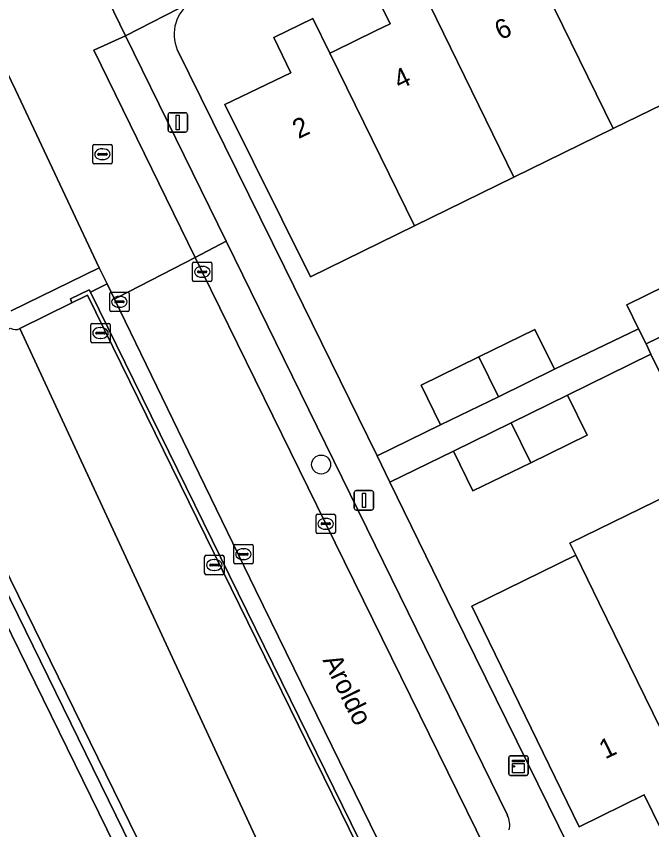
# Model space of a CAD drawing. Extents: x 160455 to 162082, y 388339 to 389736.
# Drawn here: x 161049.58 to 161082.33, y 388927.07 to 388969.01 of the extents above; entities that cross this region are included whole.
import ezdxf

# ---------------------------------------------------------------- set-up
doc = ezdxf.new("R2010")
doc.units = 0
for name, color, linetype in [('IMGEO_Boom', 7, 'Continuous'), ('IMGEO_Erf', 7, 'Continuous'), ('IMGEO_Groenvoorziening', 7, 'Continuous'), ('IMGEO_Kast', 7, 'Continuous'), ('IMGEO_Kolk', 7, 'Continuous'), ('IMGEO_Lichtmast', 7, 'Continuous'), ('IMGEO_Muur', 7, 'Continuous'), ('IMGEO_Openbare_ruimte_label', 7, 'Continuous'), ('IMGEO_Pand', 7, 'Continuous'), ('IMGEO_Pand_nummerreeks', 7, 'Continuous'), ('IMGEO_Parkeervlak_open', 7, 'Continuous'), ('IMGEO_Rijbaan_lokaal_open', 7, 'Continuous'), ('IMGEO_Rioolput', 7, 'Continuous'), ('IMGEO_Verkeerseiland_open', 7, 'Continuous'), ('IMGEO_Voetpad_open', 7, 'Continuous')]:
    doc.layers.add(name, color=color, linetype=linetype)

msp = doc.modelspace()

# ---------------------------------------------------------------- linework, layer by layer
at = {"layer": 'IMGEO_Boom'}
msp.add_circle((161065.293, 388945.899), 0.489, dxfattribs=at)
at = {"layer": 'IMGEO_Erf'}
for points in [[(161060.334, 388964.469), (161063.732, 388966.101), (161062.859, 388967.918), (161064.87, 388968.901), (161065.749, 388967.107), (161065.973, 388967.216), (161068.097, 388968.255), (161068.846, 388968.621), (161067.968, 388970.416)], [(161057.88, 388967.291), (161063.415, 388956.07), (161068.179, 388946.342), (161071.45, 388947.941), (161070.444, 388949.999), (161073.42, 388951.454), (161076.311, 388952.867), (161077.317, 388950.809), (161081.655, 388952.899), (161081.049, 388954.137), (161084.022, 388955.592)], [(161085.457, 388965.725), (161080.341, 388963.22), (161075.224, 388960.715), (161070.109, 388958.211), (161064.741, 388955.583), (161060.334, 388964.469)], [(161083.028, 388950.093), (161082.294, 388951.593), (161077.994, 388949.47), (161079.001, 388947.413), (161076.094, 388945.992), (161073.116, 388944.536), (161072.109, 388946.593), (161068.83, 388944.99), (161072.176, 388938.165), (161079.137, 388923.98)], [(161082.825, 388927.081), (161081.94, 388928.874), (161078.587, 388927.22), (161074.256, 388936.121), (161073.053, 388938.594), (161078.423, 388941.221), (161078.12, 388941.841), (161083.245, 388944.349)]]:
    msp.add_lwpolyline(points, dxfattribs=at)
msp.add_arc((161059.711, 388968.085), 1.996, 122.9956, 203.4526, dxfattribs=at)
at = {"layer": 'IMGEO_Groenvoorziening'}
msp.add_lwpolyline([(161054.651, 388954.422), (161054.268, 388955.214), (161053.407, 388954.782), (161073.56, 388913.686), (161074.433, 388914.111), (161070.691, 388921.499), (161069.799, 388923.322), (161061.919, 388939.439), (161059.008, 388945.413)], close=True, dxfattribs=at)
at = {"layer": 'IMGEO_Kast'}
for p, q in [((161074.96, 388929.947), (161074.96, 388930.788)), ((161074.96, 388930.788), (161074.96, 388929.947)), ((161075.035, 388930.872), (161075.876, 388930.872)), ((161075.876, 388930.872), (161075.035, 388930.872)), ((161075.96, 388930.797), (161075.96, 388929.956)), ((161075.96, 388929.956), (161075.96, 388930.797)), ((161075.885, 388929.872), (161075.044, 388929.872)), ((161075.044, 388929.872), (161075.885, 388929.872))]:
    msp.add_line(p, q, dxfattribs=at)
for points in [[(161075.155, 388930.662), (161075.755, 388930.662), (161075.755, 388930.577), (161075.155, 388930.577), (161075.155, 388930.662)], [(161075.155, 388930.487), (161075.755, 388930.487), (161075.755, 388929.998), (161075.155, 388929.998), (161075.155, 388930.487)]]:
    msp.add_lwpolyline(points, dxfattribs=at)
msp.add_circle((161075.239, 388930.336), 0.0377, dxfattribs=at)
for centre, start, end in [((161075.038, 388930.794), 92.4484, 184.2845), ((161075.038, 388930.794), 92.4484, 184.2845), ((161075.882, 388930.794), 2.4484, 94.2845), ((161075.882, 388930.794), 2.4484, 94.2845), ((161075.038, 388929.95), 182.4484, 274.2845), ((161075.038, 388929.95), 182.4484, 274.2845), ((161075.882, 388929.95), 272.4484, 4.2845), ((161075.882, 388929.95), 272.4484, 4.2845)]:
    msp.add_arc(centre, 0.0779, start, end, dxfattribs=at)
at = {"layer": 'IMGEO_Kolk'}
for p, q in [((161058.666, 388955.409), (161058.666, 388956.261)), ((161058.741, 388956.335), (161059.593, 388956.335)), ((161059.154, 388956.115), (161059.179, 388956.115)), ((161059.667, 388956.261), (161059.667, 388955.409)), ((161058.925, 388955.829), (161058.925, 388955.841)), ((161059.363, 388955.792), (161058.965, 388955.792)), ((161058.968, 388955.878), (161059.366, 388955.878)), ((161059.409, 388955.841), (161059.409, 388955.829)), ((161059.593, 388955.335), (161058.741, 388955.335)), ((161059.177, 388955.555), (161059.152, 388955.555)), ((161054.399, 388953.863), (161054.399, 388954.715)), ((161054.474, 388954.789), (161055.326, 388954.789)), ((161054.887, 388954.569), (161054.912, 388954.569)), ((161055.4, 388954.715), (161055.4, 388953.863)), ((161054.658, 388954.283), (161054.658, 388954.295)), ((161055.096, 388954.246), (161054.698, 388954.246)), ((161054.701, 388954.332), (161055.099, 388954.332)), ((161054.91, 388954.009), (161054.885, 388954.009)), ((161055.142, 388954.295), (161055.142, 388954.283)), ((161055.326, 388953.789), (161054.474, 388953.789)), ((161053.498, 388953.179), (161054.35, 388953.179)), ((161053.423, 388952.253), (161053.423, 388953.105)), ((161053.911, 388952.959), (161053.936, 388952.959)), ((161054.424, 388953.105), (161054.424, 388952.253)), ((161053.682, 388952.673), (161053.682, 388952.685)), ((161054.12, 388952.636), (161053.722, 388952.636)), ((161053.725, 388952.722), (161054.123, 388952.722)), ((161053.934, 388952.399), (161053.909, 388952.399)), ((161054.166, 388952.685), (161054.166, 388952.673)), ((161054.35, 388952.179), (161053.498, 388952.179)), ((161065.03, 388942.417), (161065.03, 388943.269)), ((161065.105, 388943.343), (161065.957, 388943.343)), ((161065.518, 388943.123), (161065.543, 388943.123)), ((161066.031, 388943.269), (161066.031, 388942.417)), ((161065.289, 388942.837), (161065.289, 388942.849)), ((161065.727, 388942.8), (161065.329, 388942.8)), ((161065.332, 388942.886), (161065.73, 388942.886)), ((161065.773, 388942.849), (161065.773, 388942.837)), ((161065.957, 388942.343), (161065.105, 388942.343)), ((161065.541, 388942.563), (161065.516, 388942.563)), ((161060.79, 388940.85), (161060.79, 388941.702)), ((161060.865, 388941.776), (161061.717, 388941.776)), ((161061.278, 388941.556), (161061.303, 388941.556)), ((161061.791, 388941.702), (161061.791, 388940.85)), ((161059.291, 388940.291), (161059.291, 388941.143)), ((161059.366, 388941.217), (161060.218, 388941.217)), ((161060.292, 388941.143), (161060.292, 388940.291)), ((161061.049, 388941.27), (161061.049, 388941.282)), ((161061.487, 388941.233), (161061.089, 388941.233)), ((161061.092, 388941.319), (161061.49, 388941.319)), ((161061.533, 388941.282), (161061.533, 388941.27)), ((161059.55, 388940.711), (161059.55, 388940.723)), ((161059.988, 388940.674), (161059.59, 388940.674)), ((161059.593, 388940.76), (161059.991, 388940.76)), ((161059.779, 388940.997), (161059.804, 388940.997)), ((161060.034, 388940.723), (161060.034, 388940.711)), ((161061.717, 388940.776), (161060.865, 388940.776)), ((161061.301, 388940.996), (161061.276, 388940.996)), ((161060.218, 388940.217), (161059.366, 388940.217)), ((161059.802, 388940.437), (161059.777, 388940.437))]:
    msp.add_line(p, q, dxfattribs=at)
for points in [[(161058.666, 388955.409), (161058.666, 388956.261)], [(161058.741, 388956.335), (161059.593, 388956.335)], [(161059.667, 388956.261), (161059.667, 388955.409)], [(161059.593, 388955.335), (161058.741, 388955.335)], [(161054.399, 388953.863), (161054.399, 388954.715)], [(161054.474, 388954.789), (161055.326, 388954.789)], [(161055.4, 388954.715), (161055.4, 388953.863)], [(161055.326, 388953.789), (161054.474, 388953.789)], [(161053.498, 388953.179), (161054.35, 388953.179)], [(161053.423, 388952.253), (161053.423, 388953.105)], [(161054.424, 388953.105), (161054.424, 388952.253)], [(161054.35, 388952.179), (161053.498, 388952.179)], [(161065.03, 388942.417), (161065.03, 388943.269)], [(161065.105, 388943.343), (161065.957, 388943.343)], [(161066.031, 388943.269), (161066.031, 388942.417)], [(161065.957, 388942.343), (161065.105, 388942.343)], [(161060.79, 388940.85), (161060.79, 388941.702)], [(161060.865, 388941.776), (161061.717, 388941.776)], [(161061.791, 388941.702), (161061.791, 388940.85)], [(161059.291, 388940.291), (161059.291, 388941.143)], [(161059.366, 388941.217), (161060.218, 388941.217)], [(161060.292, 388941.143), (161060.292, 388940.291)], [(161061.717, 388940.776), (161060.865, 388940.776)], [(161060.218, 388940.217), (161059.366, 388940.217)]]:
    msp.add_lwpolyline(points, dxfattribs=at)
for centre, radius, start, end in [((161058.743, 388956.259), 0.0765, 91.552, 178.448), ((161058.743, 388956.259), 0.0765, 91.552, 178.448), ((161059.591, 388956.259), 0.0765, 1.552, 88.448), ((161059.591, 388956.259), 0.0765, 1.552, 88.448), ((161058.965, 388955.838), 0.0403, 85.8775, 175.7526), ((161058.962, 388955.828), 0.0366, 178.938, 274.7102), ((161059.366, 388955.835), 0.043, 264.8664, 352.4533), ((161059.37, 388955.84), 0.0386, 1.7309, 96.639), ((161058.743, 388955.411), 0.0765, 181.552, 268.448), ((161058.743, 388955.411), 0.0765, 181.552, 268.448), ((161059.591, 388955.411), 0.0765, 271.552, 358.448), ((161059.591, 388955.411), 0.0765, 271.552, 358.448), ((161054.476, 388954.713), 0.0765, 91.552, 178.448), ((161054.476, 388954.713), 0.0765, 91.552, 178.448), ((161055.324, 388954.713), 0.0765, 1.552, 88.448), ((161055.324, 388954.713), 0.0765, 1.552, 88.448), ((161054.698, 388954.292), 0.0403, 85.8775, 175.7526), ((161054.695, 388954.282), 0.0366, 178.938, 274.7102), ((161055.099, 388954.289), 0.043, 264.8664, 352.4533), ((161055.103, 388954.294), 0.0386, 1.7309, 96.639), ((161054.476, 388953.865), 0.0765, 181.552, 268.448), ((161054.476, 388953.865), 0.0765, 181.552, 268.448), ((161055.324, 388953.865), 0.0765, 271.552, 358.448), ((161055.324, 388953.865), 0.0765, 271.552, 358.448), ((161053.5, 388953.103), 0.0765, 91.552, 178.448), ((161053.5, 388953.103), 0.0765, 91.552, 178.448), ((161054.348, 388953.103), 0.0765, 1.552, 88.448), ((161054.348, 388953.103), 0.0765, 1.552, 88.448), ((161053.722, 388952.682), 0.0403, 85.8775, 175.7526), ((161053.719, 388952.672), 0.0366, 178.938, 274.7102), ((161054.123, 388952.679), 0.043, 264.8664, 352.4533), ((161054.127, 388952.684), 0.0386, 1.7309, 96.639), ((161053.5, 388952.255), 0.0765, 181.552, 268.448), ((161053.5, 388952.255), 0.0765, 181.552, 268.448), ((161054.348, 388952.255), 0.0765, 271.552, 358.448), ((161054.348, 388952.255), 0.0765, 271.552, 358.448), ((161065.107, 388943.267), 0.0765, 91.552, 178.448), ((161065.107, 388943.267), 0.0765, 91.552, 178.448), ((161065.955, 388943.267), 0.0765, 1.552, 88.448), ((161065.955, 388943.267), 0.0765, 1.552, 88.448), ((161065.329, 388942.846), 0.0403, 85.8775, 175.7526), ((161065.326, 388942.836), 0.0366, 178.938, 274.7102), ((161065.73, 388942.843), 0.043, 264.8664, 352.4533), ((161065.734, 388942.848), 0.0386, 1.7309, 96.639), ((161065.107, 388942.419), 0.0765, 181.552, 268.448), ((161065.107, 388942.419), 0.0765, 181.552, 268.448), ((161065.955, 388942.419), 0.0765, 271.552, 358.448), ((161065.955, 388942.419), 0.0765, 271.552, 358.448), ((161060.867, 388941.7), 0.0765, 91.552, 178.448), ((161060.867, 388941.7), 0.0765, 91.552, 178.448), ((161061.715, 388941.7), 0.0765, 1.552, 88.448), ((161061.715, 388941.7), 0.0765, 1.552, 88.448), ((161059.368, 388941.141), 0.0765, 91.552, 178.448), ((161059.368, 388941.141), 0.0765, 91.552, 178.448), ((161060.216, 388941.141), 0.0765, 1.552, 88.448), ((161060.216, 388941.141), 0.0765, 1.552, 88.448), ((161061.089, 388941.279), 0.0403, 85.8775, 175.7526), ((161061.086, 388941.269), 0.0366, 178.938, 274.7102), ((161061.49, 388941.276), 0.043, 264.8664, 352.4533), ((161061.494, 388941.281), 0.0386, 1.7309, 96.639), ((161059.59, 388940.72), 0.0403, 85.8775, 175.7526), ((161059.587, 388940.71), 0.0366, 178.938, 274.7102), ((161059.991, 388940.717), 0.043, 264.8664, 352.4533), ((161059.995, 388940.722), 0.0386, 1.7309, 96.639), ((161060.867, 388940.852), 0.0765, 181.552, 268.448), ((161060.867, 388940.852), 0.0765, 181.552, 268.448), ((161061.715, 388940.852), 0.0765, 271.552, 358.448), ((161061.715, 388940.852), 0.0765, 271.552, 358.448), ((161059.368, 388940.293), 0.0765, 181.552, 268.448), ((161059.368, 388940.293), 0.0765, 181.552, 268.448), ((161060.216, 388940.293), 0.0765, 271.552, 358.448), ((161060.216, 388940.293), 0.0765, 271.552, 358.448)]:
    msp.add_arc(centre, radius, start, end, dxfattribs=at)
for centre, major_axis, ratio, start_param, end_param in [((161059.153, 388955.835), (-0.387, 0.002), 0.722429, 4.712389, 7.853982), ((161059.178, 388955.835), (-0.39, 0.002), 0.717154, 1.570796, 4.712389), ((161054.886, 388954.289), (-0.387, 0.002), 0.722429, 4.712389, 7.853982), ((161054.911, 388954.289), (-0.39, 0.002), 0.717154, 1.570796, 4.712389), ((161053.91, 388952.679), (-0.387, 0.002), 0.722429, 4.712389, 7.853982), ((161053.935, 388952.679), (-0.39, 0.002), 0.717154, 1.570796, 4.712389), ((161065.517, 388942.843), (-0.387, 0.002), 0.722429, 4.712389, 7.853982), ((161065.542, 388942.843), (-0.39, 0.002), 0.717154, 1.570796, 4.712389), ((161061.277, 388941.276), (-0.387, 0.002), 0.722429, 4.712389, 7.853982), ((161061.302, 388941.276), (-0.39, 0.002), 0.717154, 1.570796, 4.712389), ((161059.778, 388940.717), (-0.387, 0.002), 0.722429, 4.712389, 7.853982), ((161059.803, 388940.717), (-0.39, 0.002), 0.717154, 1.570796, 4.712389)]:
    msp.add_ellipse(centre, major_axis=major_axis, ratio=ratio, start_param=start_param, end_param=end_param, dxfattribs=at)
at = {"layer": 'IMGEO_Lichtmast'}
for p, q in [((161057.41, 388963.138), (161057.41, 388963.938)), ((161057.41, 388963.938), (161057.41, 388963.138)), ((161057.51, 388964.038), (161058.3, 388964.038)), ((161058.3, 388964.038), (161057.51, 388964.038)), ((161058.4, 388963.938), (161058.4, 388963.138)), ((161058.4, 388963.138), (161058.4, 388963.938)), ((161058.3, 388963.038), (161057.51, 388963.038)), ((161057.51, 388963.038), (161058.3, 388963.038)), ((161067.003, 388943.654), (161067.003, 388944.454)), ((161067.003, 388944.454), (161067.003, 388943.654)), ((161067.103, 388944.554), (161067.893, 388944.554)), ((161067.893, 388944.554), (161067.103, 388944.554)), ((161067.993, 388944.454), (161067.993, 388943.654)), ((161067.993, 388943.654), (161067.993, 388944.454)), ((161067.893, 388943.554), (161067.103, 388943.554)), ((161067.103, 388943.554), (161067.893, 388943.554))]:
    msp.add_line(p, q, dxfattribs=at)
for points in [[(161057.83, 388963.913), (161057.98, 388963.913), (161057.98, 388963.163), (161057.83, 388963.163), (161057.83, 388963.913)], [(161067.423, 388944.429), (161067.573, 388944.429), (161067.573, 388943.679), (161067.423, 388943.679), (161067.423, 388944.429)]]:
    msp.add_lwpolyline(points, dxfattribs=at)
for centre, start, end in [((161057.51, 388963.938), 90, 180), ((161057.51, 388963.938), 90, 180), ((161058.3, 388963.938), 0, 90), ((161058.3, 388963.938), 360, 90), ((161057.51, 388963.138), 180, 270), ((161057.51, 388963.138), 180, 270), ((161058.3, 388963.138), 270, 0), ((161058.3, 388963.138), 270, 0), ((161067.103, 388944.454), 90, 180), ((161067.103, 388944.454), 90, 180), ((161067.893, 388944.454), 0, 90), ((161067.893, 388944.454), 360, 90), ((161067.103, 388943.654), 180, 270), ((161067.103, 388943.654), 180, 270), ((161067.893, 388943.654), 270, 0), ((161067.893, 388943.654), 270, 0)]:
    msp.add_arc(centre, 0.1, start, end, dxfattribs=at)
at = {"layer": 'IMGEO_Muur'}
for points in [[(161063.415, 388956.07), (161068.179, 388946.342)], [(161068.83, 388944.99), (161072.176, 388938.165)]]:
    msp.add_lwpolyline(points, dxfattribs=at)
msp.add_lwpolyline([(161053.248, 388954.624), (161073.272, 388913.791), (161072.5, 388913.391), (161072.634, 388913.192), (161073.56, 388913.686), (161053.407, 388954.782), (161053.346, 388954.907), (161052.373, 388954.44), (161052.448, 388954.24)], close=True, dxfattribs=at)
at = {"layer": 'IMGEO_Pand'}
for points in [[(161081.117, 388974.622), (161080.241, 388976.418), (161078.222, 388975.431), (161079.1, 388973.635), (161077.926, 388973.061), (161076.227, 388972.23), (161076, 388972.119), (161080.341, 388963.22), (161085.457, 388965.725)], [(161076, 388972.119), (161075.123, 388973.916), (161073.104, 388972.928), (161073.982, 388971.132), (161072.541, 388970.427), (161071.1, 388969.723), (161070.875, 388969.613), (161075.224, 388960.715), (161080.341, 388963.22)], [(161070.875, 388969.613), (161069.997, 388971.409), (161067.968, 388970.416), (161068.846, 388968.621), (161068.097, 388968.255), (161065.973, 388967.216), (161065.749, 388967.107), (161070.109, 388958.211), (161075.224, 388960.715)], [(161065.749, 388967.107), (161064.87, 388968.901), (161062.859, 388967.918), (161063.732, 388966.101), (161060.334, 388964.469), (161064.741, 388955.583), (161070.109, 388958.211)], [(161084.022, 388955.592), (161081.049, 388954.137), (161081.655, 388952.899), (161082.039, 388952.115), (161085.011, 388953.57)], [(161085.011, 388953.57), (161082.039, 388952.115), (161082.294, 388951.593), (161083.028, 388950.093), (161086.001, 388951.547)], [(161074.429, 388949.397), (161077.317, 388950.809), (161076.311, 388952.867), (161073.42, 388951.454)], [(161074.429, 388949.397), (161073.42, 388951.454), (161070.444, 388949.999), (161071.45, 388947.941)], [(161075.089, 388948.05), (161076.094, 388945.992), (161079.001, 388947.413), (161077.994, 388949.47)], [(161075.089, 388948.05), (161072.109, 388946.593), (161073.116, 388944.536), (161076.094, 388945.992)], [(161084.753, 388941.257), (161083.245, 388944.349), (161078.12, 388941.841), (161078.423, 388941.221), (161079.63, 388938.75), (161083.968, 388929.867), (161084.191, 388929.976), (161086.23, 388930.975), (161087.064, 388931.384), (161087.944, 388929.588), (161089.963, 388930.576), (161089.086, 388932.374)], [(161079.63, 388938.75), (161078.423, 388941.221), (161073.053, 388938.594), (161074.256, 388936.121), (161078.587, 388927.22), (161081.94, 388928.874), (161082.825, 388927.081), (161084.845, 388928.07), (161083.968, 388929.867)]]:
    msp.add_lwpolyline(points, close=True, dxfattribs=at)
msp.add_lwpolyline([(161031.239, 388874.779), (161034.136, 388868.832), (161033.714, 388868.627), (161036.467, 388862.968), (161049.922, 388869.552), (161044.564, 388880.547), (161064.755, 388890.424), (161070.753, 388893.358), (161070.631, 388893.593), (161069.218, 388896.474), (161068.51, 388897.934), (161065.572, 388903.941), (161065.308, 388904.487), (161043.174, 388949.703), (161043.069, 388949.917), (161032.31, 388944.65)], dxfattribs=at)
at = {"layer": 'IMGEO_Parkeervlak_open'}
for points in [[(161058.801, 388956.582), (161060.397, 388957.413), (161055.214, 388968.001), (161053.587, 388967.26)], [(161053.248, 388954.624), (161052.448, 388954.24), (161049.767, 388952.91), (161068.886, 388911.648), (161072.5, 388913.391), (161073.272, 388913.791)]]:
    msp.add_lwpolyline(points, close=True, dxfattribs=at)
msp.add_lwpolyline([(161074.891, 388927.817), (161060.397, 388957.413), (161058.801, 388956.582), (161059.166, 388955.834), (161065.53, 388942.842), (161073.758, 388926.087), (161074.087, 388925.423), (161074.497, 388924.595)], dxfattribs=at)
msp.add_arc((161073.954, 388927.318), 1.061, 345.572, 28.0306, dxfattribs=at)
at = {"layer": 'IMGEO_Rijbaan_lokaal_open'}
for points in [[(161053.587, 388967.26), (161055.214, 388968.001), (161054.314, 388969.865)], [(161049.108, 388966.119), (161049.546, 388965.223), (161053.85, 388956.046), (161054.268, 388955.214), (161054.651, 388954.422), (161054.808, 388954.504), (161058.801, 388956.582), (161053.587, 388967.26)], [(161049.324, 388953.82), (161053.85, 388956.046), (161049.546, 388965.223), (161049.108, 388966.119), (161041.976, 388954.054), (161030.463, 388948.422), (161032.31, 388944.65), (161043.069, 388949.917), (161043.75, 388950.227), (161049.286, 388952.925)], [(161068.886, 388911.648), (161049.767, 388952.91)], [(161044.365, 388949.979), (161065.22, 388907.402)]]:
    msp.add_lwpolyline(points, dxfattribs=at)
msp.add_lwpolyline([(161065.53, 388942.842), (161059.166, 388955.834), (161058.801, 388956.582), (161054.808, 388954.504), (161054.651, 388954.422), (161059.008, 388945.413), (161061.919, 388939.439), (161069.799, 388923.322), (161070.03, 388923.435), (161074.087, 388925.423), (161073.758, 388926.087)], close=True, dxfattribs=at)
msp.add_arc((161049.54, 388953.349), 0.494, 239.0849, 297.3427, dxfattribs=at)
at = {"layer": 'IMGEO_Rioolput'}
for p, q in [((161053.598, 388962.399), (161054.45, 388962.399)), ((161053.523, 388961.473), (161053.523, 388962.325)), ((161054.011, 388962.179), (161054.036, 388962.179)), ((161054.524, 388962.325), (161054.524, 388961.473)), ((161053.782, 388961.893), (161053.782, 388961.905)), ((161054.22, 388961.856), (161053.822, 388961.856)), ((161053.825, 388961.942), (161054.223, 388961.942)), ((161054.034, 388961.619), (161054.009, 388961.619)), ((161054.266, 388961.905), (161054.266, 388961.893)), ((161054.45, 388961.399), (161053.598, 388961.399))]:
    msp.add_line(p, q, dxfattribs=at)
for points in [[(161053.598, 388962.399), (161054.45, 388962.399)], [(161053.523, 388961.473), (161053.523, 388962.325)], [(161054.524, 388962.325), (161054.524, 388961.473)], [(161054.45, 388961.399), (161053.598, 388961.399)]]:
    msp.add_lwpolyline(points, dxfattribs=at)
for centre, radius, start, end in [((161053.6, 388962.323), 0.0765, 91.552, 178.448), ((161053.6, 388962.323), 0.0765, 91.552, 178.448), ((161054.448, 388962.323), 0.0765, 1.552, 88.448), ((161054.448, 388962.323), 0.0765, 1.552, 88.448), ((161053.822, 388961.902), 0.0403, 85.8775, 175.7526), ((161053.819, 388961.892), 0.0366, 178.938, 274.7102), ((161054.223, 388961.899), 0.043, 264.8664, 352.4533), ((161054.227, 388961.904), 0.0386, 1.7309, 96.639), ((161053.6, 388961.475), 0.0765, 181.552, 268.448), ((161053.6, 388961.475), 0.0765, 181.552, 268.448), ((161054.448, 388961.475), 0.0765, 271.552, 358.448), ((161054.448, 388961.475), 0.0765, 271.552, 358.448)]:
    msp.add_arc(centre, radius, start, end, dxfattribs=at)
for centre, major_axis, ratio, start_param, end_param in [((161054.01, 388961.899), (-0.387, 0.002), 0.722429, 4.712389, 7.853982), ((161054.035, 388961.899), (-0.39, 0.002), 0.717154, 1.570796, 4.712389)]:
    msp.add_ellipse(centre, major_axis=major_axis, ratio=ratio, start_param=start_param, end_param=end_param, dxfattribs=at)
at = {"layer": 'IMGEO_Verkeerseiland_open'}
for points in [[(161052.373, 388954.44), (161053.346, 388954.907), (161053.407, 388954.782), (161054.268, 388955.214), (161053.85, 388956.046), (161049.324, 388953.82)], [(161049.767, 388952.91), (161052.448, 388954.24), (161052.373, 388954.44)], [(161043.75, 388950.227), (161043.069, 388949.917), (161043.174, 388949.703), (161043.834, 388950.031), (161065.96, 388904.804), (161068.179, 388905.883)], [(161068.276, 388905.655), (161068.179, 388905.883), (161065.96, 388904.804), (161043.834, 388950.031), (161043.174, 388949.703), (161065.308, 388904.487), (161065.572, 388903.941), (161067.991, 388905.138)], [(161065.22, 388907.402), (161044.365, 388949.979)]]:
    msp.add_lwpolyline(points, dxfattribs=at)
msp.add_arc((161049.54, 388953.349), 0.494, 239.0849, 297.3427, dxfattribs=at)
at = {"layer": 'IMGEO_Voetpad_open'}
for points in [[(161054.314, 388969.865), (161055.214, 388968.001), (161058.624, 388969.759), (161058.888, 388969.895), (161089.138, 388984.729), (161090.497, 388985.395), (161126.044, 389002.757), (161137.381, 389008.282), (161143.973, 389011.486)], [(161058.624, 388969.759), (161055.214, 388968.001), (161060.397, 388957.413), (161074.891, 388927.817)], [(161072.176, 388938.165), (161068.83, 388944.99), (161068.179, 388946.342), (161063.415, 388956.07), (161057.88, 388967.291)], [(161079.154, 388920.293), (161079.137, 388923.98), (161072.176, 388938.165)]]:
    msp.add_lwpolyline(points, dxfattribs=at)
msp.add_lwpolyline([(161077.994, 388949.47), (161082.294, 388951.593), (161082.039, 388952.115), (161081.655, 388952.899), (161077.317, 388950.809), (161074.429, 388949.397), (161071.45, 388947.941), (161068.179, 388946.342), (161068.83, 388944.99), (161072.109, 388946.593), (161075.089, 388948.05)], close=True, dxfattribs=at)
for centre, radius, start, end in [((161059.711, 388968.085), 1.996, 122.9956, 203.4526), ((161073.954, 388927.318), 1.061, 345.572, 28.0306)]:
    msp.add_arc(centre, radius, start, end, dxfattribs=at)

# ---------------------------------------------------------------- texts
at = {"layer": 'IMGEO_Openbare_ruimte_label'}
msp.add_text('Aroldo', height=1, rotation=296.1038, dxfattribs=at).set_placement((161065.362, 388935.814))
at = {"layer": 'IMGEO_Pand_nummerreeks'}
for s, rotation, p in [('6', 26.0409, (161074.546, 388967.763)), ('4', 26.0409, (161069.338, 388965.218)), ('2', 26.0409, (161064.128, 388962.672)), ('1', 26.1097, (161079.934, 388930.685))]:
    msp.add_text(s, height=1, rotation=rotation, dxfattribs=at).set_placement(p)

doc.saveas('drawing.dxf')
